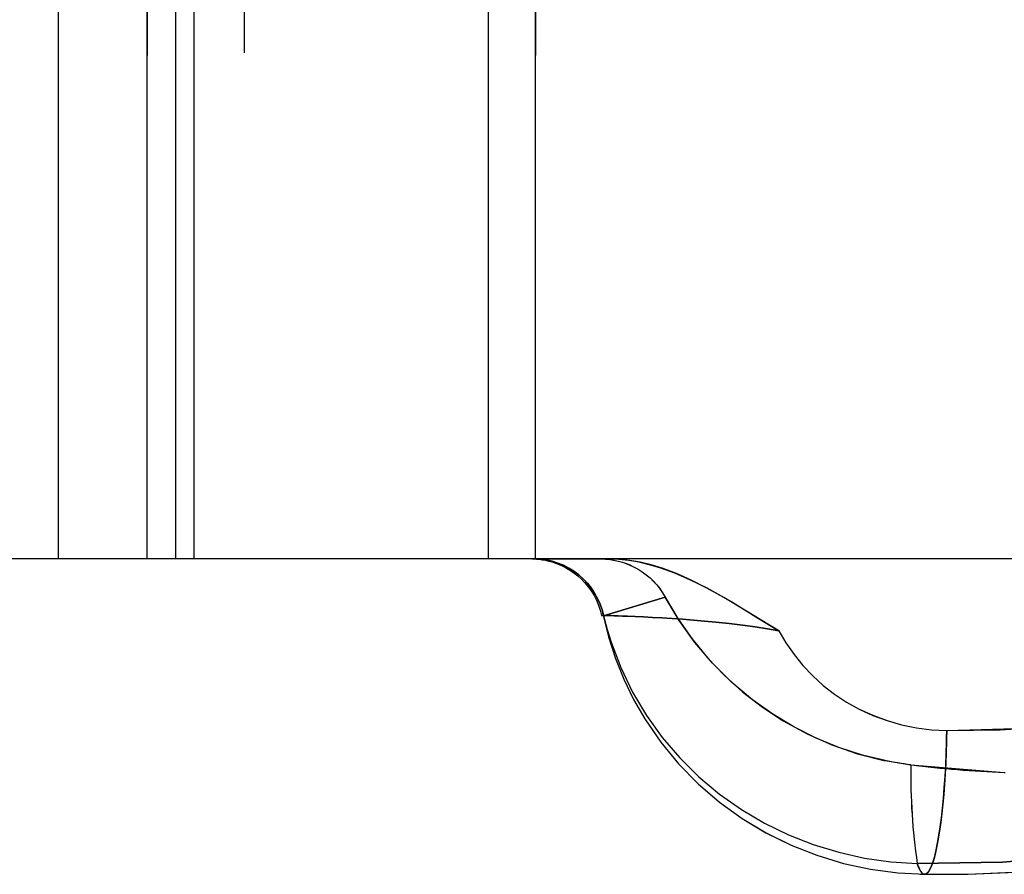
# Model space of a CAD drawing. Header units: inches. Extents: x 3 to 289, y 4 to 291.
# Tile 560 of 634: x 184.003 to 184.174, y 138.884 to 139.033. Entities that reach past the tile are written whole.
import ezdxf

# ---------------------------------------------------------------- set-up
doc = ezdxf.new("R2010")
doc.units = ezdxf.units.IN
doc.header["$LTSCALE"] = 0.5
doc.header["$MEASUREMENT"] = 0
doc.linetypes.add('HIDDEN', pattern=[0.22499999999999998, 0.15, -0.075])
doc.layers.add('DBU', color=7, linetype='Continuous')

msp = doc.modelspace()

# ---------------------------------------------------------------- linework, layer by layer
at = {"layer": 'DBU', "color": 254, "linetype": 'HIDDEN'}
for p, q in [((184.0097901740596, 138.9391160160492), (184.0097901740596, 139.1271160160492)), ((184.0097901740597, 138.9391160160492), (184.0097901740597, 139.1266160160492)), ((184.0097901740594, 138.9391160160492), (184.0097901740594, 139.1266160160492)), ((184.0252481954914, 138.9391160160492), (184.0252481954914, 139.1271160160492)), ((184.0252481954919, 139.1266160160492), (184.0252481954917, 138.9391160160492)), ((184.0252481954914, 138.9391160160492), (184.0252481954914, 139.1266160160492)), ((184.030233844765, 138.9391160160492), (184.030233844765, 139.1266160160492)), ((184.0334037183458, 138.9391160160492), (184.0334037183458, 139.1266160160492)), ((184.0420884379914, 139.1271160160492), (184.0420884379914, 138.9391160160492)), ((184.0846032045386, 138.9391160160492), (184.0846032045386, 139.1271160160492)), ((184.0846032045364, 138.9391160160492), (184.0846032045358, 139.1266160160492)), ((184.0846032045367, 138.9391160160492), (184.0846032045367, 139.1266160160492)), ((184.0927686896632, 138.9391160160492), (184.0927686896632, 139.1271160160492)), ((184.0927686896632, 139.1266160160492), (184.0927686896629, 138.9391160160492)), ((184.092768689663, 138.9391160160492), (184.092768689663, 139.1266160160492)), ((184.0922120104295, 138.9391160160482), (184.0941991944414, 138.9391160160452)), ((184.0941991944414, 138.9391160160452), (184.1006336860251, 138.9391160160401)), ((184.1006336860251, 138.9391160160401), (184.1056075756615, 138.9391160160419)), ((184.1056075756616, 138.9391160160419), (184.1072723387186, 138.9390567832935)), ((184.1073601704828, 138.9390505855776), (184.1056075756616, 138.9391160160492)), ((184.1072723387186, 138.9390567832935), (184.1089756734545, 138.9388792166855)), ((184.1091557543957, 138.9388542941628), (184.1073601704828, 138.9390505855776)), ((184.1089756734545, 138.9388792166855), (184.1107175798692, 138.9385833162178)), ((184.1109943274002, 138.9385271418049), (184.1091557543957, 138.9388542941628)), ((184.1107175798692, 138.9385833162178), (184.1124980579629, 138.9381690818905)), ((184.1128758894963, 138.9380691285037), (184.1109943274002, 138.9385271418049)), ((184.1124980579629, 138.9381690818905), (184.1143171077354, 138.9376365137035)), ((184.1148004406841, 138.9374802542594), (184.1128758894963, 138.9380691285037)), ((184.1143171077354, 138.9376365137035), (184.1169394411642, 138.9366898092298)), ((184.117271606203, 138.9365592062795), (184.1148004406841, 138.9374802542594)), ((184.1169394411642, 138.9366898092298), (184.1196906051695, 138.9354964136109)), ((184.1198616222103, 138.9354178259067), (184.117271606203, 138.9365592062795)), ((184.1196906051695, 138.9354964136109), (184.1225705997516, 138.9340563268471)), ((184.1225704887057, 138.9340561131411), (184.1198616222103, 138.9354178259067)), ((184.125545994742, 138.9323950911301), (184.1225704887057, 138.9340561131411)), ((184.1225705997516, 138.9340563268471), (184.1270147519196, 138.9315643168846)), ((184.1291973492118, 138.9302167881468), (184.125545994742, 138.9323950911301)), ((184.1270147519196, 138.9315643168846), (184.131087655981, 138.9290526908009)), ((184.1334460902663, 138.9276225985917), (184.1291973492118, 138.9302167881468)), ((184.1045102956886, 138.9293438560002), (184.1054465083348, 138.9255447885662)), ((184.1045854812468, 138.9292852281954), (184.1045218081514, 138.929285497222)), ((184.104526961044, 138.9292854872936), (184.1045854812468, 138.9292852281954)), ((184.1045620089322, 138.9294149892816), (184.1046020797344, 138.9292319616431)), ((184.1045854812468, 138.9292852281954), (184.1048934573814, 138.9292811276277)), ((184.1048934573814, 138.9292811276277), (184.1045854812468, 138.9292852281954)), ((184.1048934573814, 138.9292811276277), (184.1053030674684, 138.9292721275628)), ((184.1053030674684, 138.9292721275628), (184.1048934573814, 138.9292811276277)), ((184.1053030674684, 138.9292721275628), (184.1058124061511, 138.9292581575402)), ((184.1058124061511, 138.9292581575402), (184.1053030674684, 138.9292721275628)), ((184.1058124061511, 138.9292581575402), (184.1064190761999, 138.9292391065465)), ((184.1064190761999, 138.9292391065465), (184.1058124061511, 138.9292581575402)), ((184.1064190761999, 138.9292391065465), (184.107120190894, 138.9292148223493)), ((184.107120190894, 138.9292148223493), (184.1064190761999, 138.9292391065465)), ((184.107120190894, 138.9292148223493), (184.1079123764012, 138.9291851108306)), ((184.1079123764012, 138.9291851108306), (184.107120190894, 138.9292148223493)), ((184.1079123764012, 138.9291851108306), (184.1087917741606, 138.9291497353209)), ((184.1087917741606, 138.9291497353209), (184.1079123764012, 138.9291851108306)), ((184.1087917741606, 138.9291497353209), (184.110092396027, 138.9290932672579)), ((184.1100923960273, 138.9290932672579), (184.1087917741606, 138.9291497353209)), ((184.110092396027, 138.9290932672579), (184.1115286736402, 138.9290254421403)), ((184.1115286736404, 138.9290254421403), (184.1100923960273, 138.9290932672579)), ((184.1115286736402, 138.9290254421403), (184.1130874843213, 138.9289453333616)), ((184.1130874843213, 138.9289453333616), (184.1115286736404, 138.9290254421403)), ((184.1130874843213, 138.9289453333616), (184.1147542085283, 138.9288518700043)), ((184.1147542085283, 138.9288518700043), (184.1130874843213, 138.9289453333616)), ((184.1147542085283, 138.9288518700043), (184.1165130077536, 138.9287438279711)), ((184.1165130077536, 138.9287438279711), (184.1147542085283, 138.9288518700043)), ((184.1165130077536, 138.9287438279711), (184.1183476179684, 138.9286198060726)), ((184.1183476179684, 138.9286198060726), (184.1165130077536, 138.9287438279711)), ((184.1183476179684, 138.9286198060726), (184.1202399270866, 138.9284783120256)), ((184.1202399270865, 138.9284783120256), (184.1183476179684, 138.9286198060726)), ((184.1202399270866, 138.9284783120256), (184.1221701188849, 138.928317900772)), ((184.1221701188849, 138.928317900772), (184.1202399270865, 138.9284783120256)), ((184.1221701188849, 138.928317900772), (184.124117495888, 138.9281373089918)), ((184.124117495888, 138.9281373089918), (184.1221701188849, 138.928317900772)), ((184.124117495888, 138.9281373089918), (184.1264478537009, 138.927892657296)), ((184.1264478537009, 138.927892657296), (184.124117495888, 138.9281373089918)), ((184.1264478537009, 138.927892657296), (184.1287388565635, 138.9276168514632)), ((184.1287388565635, 138.9276168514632), (184.1264478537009, 138.927892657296)), ((184.131087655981, 138.9290526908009), (184.1351000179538, 138.9266160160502)), ((184.1287388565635, 138.9276168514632), (184.130959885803, 138.9273104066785)), ((184.130959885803, 138.9273104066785), (184.1287388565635, 138.9276168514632)), ((184.130959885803, 138.9273104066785), (184.1330860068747, 138.9269754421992)), ((184.1330860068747, 138.9269754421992), (184.130959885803, 138.9273104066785)), ((184.1330860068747, 138.9269754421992), (184.1351000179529, 138.9266160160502)), ((184.1351000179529, 138.9266160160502), (184.1330860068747, 138.9269754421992)), ((184.1349297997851, 138.9267188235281), (184.1334460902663, 138.9276225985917)), ((184.1351000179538, 138.9266160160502), (184.1349297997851, 138.9267188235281)), ((184.1351000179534, 138.9266160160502), (184.1363307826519, 138.9245049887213)), ((184.1351000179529, 138.9266160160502), (184.1363295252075, 138.9245039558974)), ((184.1054465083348, 138.9255447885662), (184.1066482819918, 138.9218217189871)), ((184.1363295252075, 138.9245039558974), (184.13772381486, 138.9224871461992)), ((184.1363307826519, 138.9245049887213), (184.1377276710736, 138.9224901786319)), ((184.1066482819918, 138.9218217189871), (184.1081092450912, 138.9181933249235)), ((184.13772381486, 138.9224871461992), (184.1392752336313, 138.9205774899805)), ((184.1377276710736, 138.9224901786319), (184.1392809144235, 138.9205821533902)), ((184.1392752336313, 138.9205774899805), (184.1409750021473, 138.9187864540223)), ((184.1392809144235, 138.9205821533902), (184.1409807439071, 138.9187914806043)), ((184.1081092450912, 138.9181933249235), (184.109821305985, 138.9146775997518)), ((184.1409750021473, 138.9187864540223), (184.1428132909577, 138.917124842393)), ((184.1409807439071, 138.9187914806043), (184.1428173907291, 138.9171287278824)), ((184.1428132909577, 138.917124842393), (184.1447793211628, 138.9156026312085)), ((184.1428173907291, 138.9171287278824), (184.1447810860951, 138.9156044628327)), ((184.109821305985, 138.9146775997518), (184.1117748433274, 138.9112917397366)), ((184.1447793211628, 138.9156026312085), (184.1468614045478, 138.9142288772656)), ((184.1447810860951, 138.9156044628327), (184.1468620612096, 138.9142292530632)), ((184.1468614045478, 138.9142288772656), (184.1490470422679, 138.9130116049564)), ((184.1468620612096, 138.9142292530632), (184.1490479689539, 138.9130135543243)), ((184.1490470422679, 138.9130116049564), (184.1514335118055, 138.911911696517)), ((184.1490479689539, 138.9130135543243), (184.1514330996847, 138.9119174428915)), ((184.1117748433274, 138.9112917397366), (184.1145395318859, 138.9072667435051)), ((184.1514330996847, 138.9119174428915), (184.1539007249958, 138.9110061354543)), ((184.1514335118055, 138.911911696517), (184.1539035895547, 138.9109975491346)), ((184.1539007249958, 138.9110061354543), (184.1564358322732, 138.9102828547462)), ((184.1539035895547, 138.9109975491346), (184.1564412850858, 138.9102740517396)), ((184.1564358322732, 138.9102828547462), (184.1590234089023, 138.9097508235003)), ((184.1564412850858, 138.9102740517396), (184.1590302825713, 138.9097445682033)), ((184.1590234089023, 138.9097508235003), (184.1616484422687, 138.9094132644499)), ((184.1590302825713, 138.9097445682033), (184.1616541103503, 138.9094109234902)), ((184.1616484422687, 138.9094132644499), (184.164295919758, 138.9092734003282)), ((184.1616541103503, 138.9094109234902), (184.1642959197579, 138.9092734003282)), ((184.164295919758, 138.9092734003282), (184.1642718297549, 138.9079623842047)), ((184.1642722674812, 138.9079622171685), (184.1642963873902, 138.9092733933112)), ((184.164295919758, 138.9092734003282), (184.1735765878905, 138.9093917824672)), ((184.1642963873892, 138.9092733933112), (184.1790876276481, 138.9097049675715)), ((184.1735765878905, 138.9093917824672), (184.1828417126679, 138.9100219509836)), ((184.1145395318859, 138.9072667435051), (184.1176404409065, 138.9034995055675)), ((184.1641901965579, 138.9052097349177), (184.1642547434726, 138.9072347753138)), ((184.1642574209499, 138.9073552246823), (184.1641986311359, 138.9054483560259)), ((184.1642547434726, 138.9072347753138), (184.1642722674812, 138.9079622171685)), ((184.1642718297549, 138.9079623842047), (184.1642574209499, 138.9073552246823)), ((184.1641031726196, 138.9032117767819), (184.1641901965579, 138.9052097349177)), ((184.1641986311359, 138.9054483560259), (184.1641198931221, 138.9035640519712)), ((184.1176404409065, 138.9034995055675), (184.1210514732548, 138.900016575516)), ((184.1639942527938, 138.9012542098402), (184.1641031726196, 138.9032117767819)), ((184.1641198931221, 138.9035640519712), (184.1640216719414, 138.9017134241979)), ((184.1638641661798, 138.8993500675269), (184.1639942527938, 138.9012542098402)), ((184.1640216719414, 138.9017134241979), (184.1639045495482, 138.8999073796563)), ((184.1210514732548, 138.900016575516), (184.1247446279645, 138.8968412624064)), ((184.1637137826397, 138.897512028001), (184.1638641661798, 138.8993500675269)), ((184.1639045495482, 138.8999073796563), (184.1637692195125, 138.8981565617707)), ((184.1635441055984, 138.895752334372), (184.1637137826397, 138.897512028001)), ((184.1637692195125, 138.8981565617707), (184.1636164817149, 138.8964712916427)), ((184.1247446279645, 138.8968412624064), (184.1286890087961, 138.8939940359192)), ((184.1633562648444, 138.8940827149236), (184.1635441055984, 138.895752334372)), ((184.1636164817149, 138.8964712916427), (184.1634472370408, 138.8948615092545)), ((184.1286890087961, 138.8939940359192), (184.1328525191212, 138.8914922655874)), ((184.1631515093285, 138.8925143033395), (184.1633562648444, 138.8940827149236)), ((184.1634472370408, 138.8948615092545), (184.163253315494, 138.8932663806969)), ((184.1630436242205, 138.8917748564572), (184.162819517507, 138.8903965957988)), ((184.1629311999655, 138.891057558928), (184.1631515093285, 138.8925143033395)), ((184.163253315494, 138.8932663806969), (184.1630436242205, 138.8917748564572)), ((184.1328525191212, 138.8914922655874), (184.1372027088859, 138.8893499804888)), ((184.162819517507, 138.8903965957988), (184.1625824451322, 138.8891405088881)), ((184.1626968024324, 138.8897221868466), (184.1629311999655, 138.891057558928)), ((184.1372027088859, 138.8893499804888), (184.1417066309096, 138.8875779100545)), ((184.1621920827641, 138.8874501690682), (184.1624498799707, 138.8885170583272)), ((184.1625824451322, 138.8891405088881), (184.1623339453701, 138.8880146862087)), ((184.1624498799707, 138.8885170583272), (184.1626968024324, 138.8897221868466)), ((184.1417066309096, 138.8875779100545), (184.1463307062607, 138.8861835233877)), ((184.1620756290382, 138.887026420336), (184.1618091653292, 138.8861821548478)), ((184.1619251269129, 138.8865286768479), (184.1621920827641, 138.8874501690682)), ((184.1623339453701, 138.8880146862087), (184.1620756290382, 138.887026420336)), ((184.1463307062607, 138.8861835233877), (184.1510406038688, 138.8851710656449)), ((184.1510406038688, 138.8851710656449), (184.1558011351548, 138.8845415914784)), ((184.1591575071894, 138.8861404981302), (184.1594142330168, 138.8854450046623)), ((184.1594142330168, 138.8854450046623), (184.1596803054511, 138.884908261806)), ((184.1612587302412, 138.8849465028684), (184.1609783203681, 138.884563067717)), ((184.1610873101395, 138.8846929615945), (184.1613708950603, 138.8851454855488)), ((184.1615362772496, 138.8854873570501), (184.1612587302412, 138.8849465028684)), ((184.1613708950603, 138.8851454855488), (184.1616507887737, 138.8857587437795)), ((184.1618091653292, 138.8861821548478), (184.1615362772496, 138.8854873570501)), ((184.1616507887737, 138.8857587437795), (184.1619251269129, 138.8865286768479)), ((184.1558011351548, 138.8845415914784), (184.1605761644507, 138.8842929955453)), ((184.1596803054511, 138.884908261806), (184.1597661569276, 138.8847721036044)), ((184.1606968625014, 138.8843395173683), (184.1605753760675, 138.8842927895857)), ((184.1605761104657, 138.8842929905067), (184.160750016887, 138.8843694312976)), ((184.1605761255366, 138.8842929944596), (184.1679950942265, 138.884325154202)), ((184.1609783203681, 138.884563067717), (184.1606968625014, 138.8843395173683)), ((184.160750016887, 138.8843694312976), (184.1608019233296, 138.884404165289)), ((184.1608019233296, 138.884404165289), (184.1610873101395, 138.8846929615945))]:
    msp.add_line(p, q, dxfattribs=at)
at = {"layer": 'DBU', "color": 30, "linetype": 'Continuous'}
for p, q in [((184.8060470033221, 138.9391160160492), (183.9745884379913, 138.9391160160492)), ((184.0925312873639, 138.9391084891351), (184.0929515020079, 138.9390858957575)), ((184.0929515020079, 138.9390858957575), (184.0934370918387, 138.9390413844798)), ((184.0934370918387, 138.9390413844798), (184.0939509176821, 138.9389729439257)), ((184.0939509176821, 138.9389729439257), (184.0944915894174, 138.9388771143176)), ((184.0944915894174, 138.9388771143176), (184.0950574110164, 138.9387502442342)), ((184.0950574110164, 138.9387502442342), (184.0956463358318, 138.9385885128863)), ((184.0956463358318, 138.9385885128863), (184.0962559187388, 138.938387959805)), ((184.0962559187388, 138.938387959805), (184.0968832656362, 138.9381445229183)), ((184.0968832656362, 138.9381445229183), (184.0975249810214, 138.937854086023)), ((184.1040701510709, 138.9391160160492), (184.1049367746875, 138.939088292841)), ((184.1049367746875, 138.939088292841), (184.105789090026, 138.9390051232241)), ((184.105789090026, 138.9390051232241), (184.1066270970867, 138.9388665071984)), ((184.1066270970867, 138.9388665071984), (184.1074507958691, 138.938672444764)), ((184.1074507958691, 138.938672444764), (184.1082601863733, 138.9384229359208)), ((184.1082601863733, 138.9384229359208), (184.1090552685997, 138.9381179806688)), ((184.1090552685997, 138.9381179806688), (184.1098360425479, 138.9377575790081)), ((184.0975249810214, 138.937854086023), (184.0981771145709, 138.9375125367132)), ((184.0981771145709, 138.9375125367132), (184.0988345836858, 138.9371161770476)), ((184.0988345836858, 138.9371161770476), (184.0994900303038, 138.9366628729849)), ((184.0994900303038, 138.9366628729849), (184.1001355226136, 138.9361516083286)), ((184.1098360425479, 138.9377575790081), (184.1106025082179, 138.9373417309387)), ((184.1106025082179, 138.9373417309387), (184.1113393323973, 138.93687825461)), ((184.1113393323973, 138.93687825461), (184.1120336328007, 138.9363735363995)), ((184.1120336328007, 138.9363735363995), (184.1126854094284, 138.935827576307)), ((184.1001355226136, 138.9361516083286), (184.1007630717, 138.935582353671)), ((184.1007630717, 138.935582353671), (184.1013647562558, 138.9349561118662)), ((184.1013647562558, 138.9349561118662), (184.1019328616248, 138.9342749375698)), ((184.1126854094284, 138.935827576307), (184.1132946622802, 138.9352403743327)), ((184.1132946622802, 138.9352403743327), (184.1138613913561, 138.9346119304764)), ((184.1138613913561, 138.9346119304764), (184.1143855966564, 138.9339422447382)), ((184.1019328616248, 138.9342749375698), (184.1024600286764, 138.9335419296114)), ((184.1024600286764, 138.9335419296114), (184.1029394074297, 138.9327611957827)), ((184.1143855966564, 138.9339422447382), (184.1148672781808, 138.9332313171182)), ((184.1148672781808, 138.9332313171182), (184.1153064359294, 138.9324791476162)), ((184.1029394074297, 138.9327611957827), (184.1033648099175, 138.9319377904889)), ((184.1033648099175, 138.9319377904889), (184.1037308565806, 138.9310776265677)), ((184.1153064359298, 138.9324791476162), (184.1174948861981, 138.9287763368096)), ((184.1037308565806, 138.9310776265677), (184.1040331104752, 138.9301873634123)), ((184.1040331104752, 138.9301873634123), (184.1042681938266, 138.9292742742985)), ((184.1042795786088, 138.9292788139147), (184.1042682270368, 138.9292741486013)), ((184.1042682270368, 138.9292741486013), (184.104282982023, 138.9292682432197)), ((184.1043805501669, 138.9292844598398), (184.1042795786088, 138.9292788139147)), ((184.104282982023, 138.9292682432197), (184.1043906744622, 138.9292526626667)), ((184.1045218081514, 138.929285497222), (184.1043805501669, 138.9292844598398)), ((184.1043906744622, 138.9292526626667), (184.1046020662, 138.9292319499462)), ((184.1174948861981, 138.9287763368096), (184.1199583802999, 138.9252511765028)), ((184.1199583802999, 138.9252511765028), (184.1226825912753, 138.9219241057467)), ((184.1226825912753, 138.9219241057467), (184.125651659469, 138.9188144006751)), ((184.125651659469, 138.9188144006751), (184.1288483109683, 138.9159400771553)), ((184.1288483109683, 138.9159400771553), (184.1322539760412, 138.9133177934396)), ((184.1322539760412, 138.9133177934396), (184.1358489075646, 138.9109627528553)), ((184.1358489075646, 138.9109627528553), (184.1399970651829, 138.9086971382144)), ((184.1399970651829, 138.9086971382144), (184.1443199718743, 138.9067873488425)), ((184.1443199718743, 138.9067873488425), (184.1487873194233, 138.9052468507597)), ((184.1487873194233, 138.9052468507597), (184.1533677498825, 138.9040864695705)), ((184.1533677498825, 138.9040864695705), (184.1535672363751, 138.9040451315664)), ((184.1535672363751, 138.9040451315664), (184.1580290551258, 138.9033142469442)), ((184.1580290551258, 138.9033142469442), (184.1743001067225, 138.9019698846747)), ((184.1743001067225, 138.9019698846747), (184.1744458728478, 138.9019637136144)), ((184.1679950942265, 138.884325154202), (184.175789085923, 138.8846677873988))]:
    msp.add_line(p, q, dxfattribs=at)
at = {"layer": 'DBU', "color": 6, "linetype": 'Continuous'}
for p, q in [((184.0921505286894, 138.93911596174), (184.0924952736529, 138.9391097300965)), ((184.0924952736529, 138.9391097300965), (184.0929515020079, 138.9390858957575)), ((184.0929515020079, 138.9390858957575), (184.0934370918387, 138.9390413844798)), ((184.0934370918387, 138.9390413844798), (184.0939509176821, 138.9389729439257)), ((184.0939509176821, 138.9389729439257), (184.0944915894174, 138.9388771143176)), ((184.0944915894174, 138.9388771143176), (184.0950574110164, 138.9387502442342)), ((184.0950574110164, 138.9387502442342), (184.0956463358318, 138.9385885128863)), ((184.0956463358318, 138.9385885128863), (184.0962559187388, 138.938387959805)), ((184.0962559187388, 138.938387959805), (184.0968832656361, 138.9381445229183)), ((184.0968832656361, 138.9381445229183), (184.0975249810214, 138.937854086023)), ((184.1040701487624, 138.9391160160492), (184.104925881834, 138.9390879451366)), ((184.104925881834, 138.9390879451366), (184.1057700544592, 138.9390037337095)), ((184.1057700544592, 138.9390037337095), (184.1066026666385, 138.9388633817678)), ((184.1066026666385, 138.9388633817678), (184.1074237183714, 138.9386668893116)), ((184.1074237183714, 138.9386668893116), (184.1082332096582, 138.9384142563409)), ((184.1082332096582, 138.9384142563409), (184.1090311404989, 138.9381054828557)), ((184.1090311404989, 138.9381054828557), (184.1098175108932, 138.9377405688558)), ((184.0975249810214, 138.937854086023), (184.098177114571, 138.9375125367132)), ((184.098177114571, 138.9375125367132), (184.0988345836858, 138.9371161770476)), ((184.0988345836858, 138.9371161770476), (184.0994900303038, 138.9366628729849)), ((184.0994900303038, 138.9366628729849), (184.1001355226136, 138.9361516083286)), ((184.1098175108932, 138.9377405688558), (184.1105923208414, 138.9373195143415)), ((184.1105923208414, 138.9373195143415), (184.1113363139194, 138.9368523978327)), ((184.1113363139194, 138.9368523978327), (184.1120360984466, 138.9363458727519)), ((184.1120360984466, 138.9363458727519), (184.1126916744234, 138.9357999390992)), ((184.1001355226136, 138.9361516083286), (184.1007630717, 138.935582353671)), ((184.1007630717, 138.935582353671), (184.1013647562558, 138.9349561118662)), ((184.1013647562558, 138.9349561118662), (184.1019328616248, 138.9342749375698)), ((184.1126916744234, 138.9357999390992), (184.1133030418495, 138.9352145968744)), ((184.1133030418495, 138.9352145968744), (184.1138702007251, 138.9345898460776)), ((184.1138702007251, 138.9345898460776), (184.1143931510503, 138.9339256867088)), ((184.1019328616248, 138.9342749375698), (184.1024600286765, 138.9335419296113)), ((184.1024600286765, 138.9335419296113), (184.1029394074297, 138.9327611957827)), ((184.1143931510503, 138.9339256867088), (184.1148718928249, 138.933222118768)), ((184.1148718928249, 138.933222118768), (184.1153064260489, 138.9324791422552)), ((184.1029394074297, 138.9327611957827), (184.1033648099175, 138.9319377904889)), ((184.1033648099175, 138.9319377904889), (184.1037308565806, 138.9310776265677)), ((184.1177290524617, 138.9284154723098), (184.1153064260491, 138.9324791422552)), ((184.1037308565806, 138.9310776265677), (184.1040331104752, 138.9301873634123)), ((184.1040331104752, 138.9301873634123), (184.1042681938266, 138.9292742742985)), ((184.104282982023, 138.9292682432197), (184.1042682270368, 138.9292741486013)), ((184.1043906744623, 138.9292526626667), (184.104282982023, 138.9292682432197)), ((184.1046020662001, 138.9292319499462), (184.1043906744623, 138.9292526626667)), ((184.1045154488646, 138.9293439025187), (184.1054514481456, 138.9255447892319)), ((184.1204827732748, 138.9245693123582), (184.1177290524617, 138.9284154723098)), ((184.1054514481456, 138.9255447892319), (184.1066530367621, 138.9218216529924)), ((184.1235482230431, 138.9209676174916), (184.1204827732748, 138.9245693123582)), ((184.1066530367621, 138.9218216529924), (184.1081138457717, 138.9181931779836)), ((184.1269038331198, 138.9176356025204), (184.1235482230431, 138.9209676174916)), ((184.1081138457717, 138.9181931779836), (184.1098257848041, 138.9146773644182)), ((184.1305260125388, 138.9145966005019), (184.1269038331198, 138.9176356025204)), ((184.1098257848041, 138.9146773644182), (184.1117792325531, 138.911291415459)), ((184.1340288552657, 138.9121061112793), (184.1305260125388, 138.9145966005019)), ((184.1117792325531, 138.911291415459), (184.1145438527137, 138.9072663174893)), ((184.1377107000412, 138.9098898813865), (184.1340288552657, 138.9121061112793)), ((184.141550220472, 138.9079608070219), (184.1377107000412, 138.9098898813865)), ((184.1145438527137, 138.9072663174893), (184.1176447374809, 138.9034989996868)), ((184.1455251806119, 138.9063301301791), (184.141550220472, 138.9079608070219)), ((184.149612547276, 138.9050073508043), (184.1455251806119, 138.9063301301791)), ((184.1535668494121, 138.9040452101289), (184.149612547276, 138.9050073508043)), ((184.1176447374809, 138.9034989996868), (184.121055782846, 138.9000160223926)), ((184.121055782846, 138.9000160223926), (184.1247489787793, 138.8968407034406)), ((184.1247489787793, 138.8968407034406), (184.12869341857, 138.8939935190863)), ((184.12869341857, 138.8939935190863), (184.1328569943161, 138.8914918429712)), ((184.1328569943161, 138.8914918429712), (184.1372072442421, 138.8893497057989)), ((184.1372072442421, 138.8893497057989), (184.1417112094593, 138.8875778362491)), ((184.1417112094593, 138.8875778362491), (184.1463352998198, 138.8861837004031)), ((184.1463352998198, 138.8861837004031), (184.151045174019, 138.8851715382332)), ((184.151045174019, 138.8851715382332), (184.1558056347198, 138.8845423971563)), ((184.1558056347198, 138.8845423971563), (184.1605805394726, 138.8842941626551)), ((184.1596784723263, 138.8843062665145), (184.1679948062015, 138.8843248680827)), ((184.1679948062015, 138.8843248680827), (184.1749848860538, 138.8846175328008))]:
    msp.add_line(p, q, dxfattribs=at)
at = {"layer": 'DBU', "color": 4, "linetype": 'Continuous'}
for p, q in [((184.0935880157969, 138.9390708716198), (184.0925409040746, 138.9391160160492)), ((184.0925409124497, 138.9391160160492), (184.0935916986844, 138.9390705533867)), ((184.094627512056, 138.9389357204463), (184.0935880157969, 138.9390708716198)), ((184.0935916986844, 138.9390705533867), (184.0946347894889, 138.938934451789)), ((184.0956518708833, 138.9387115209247), (184.094627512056, 138.9389357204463)), ((184.0946347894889, 138.938934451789), (184.0956625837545, 138.9387086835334)), ((184.0966537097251, 138.9383999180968), (184.0956518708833, 138.9387115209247)), ((184.0956625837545, 138.9387086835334), (184.0966676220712, 138.9383949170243)), ((184.0976258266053, 138.9380032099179), (184.0966537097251, 138.9383999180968)), ((184.0966676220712, 138.9383949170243), (184.09764262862, 138.9379954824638)), ((184.0985612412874, 138.9375243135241), (184.0976258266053, 138.9380032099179)), ((184.09764262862, 138.9379954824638), (184.0985641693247, 138.9375226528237)), ((184.099453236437, 138.9369667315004), (184.0985612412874, 138.9375243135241)), ((184.0985641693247, 138.9375226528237), (184.0994435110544, 138.93697339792)), ((184.0994435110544, 138.93697339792), (184.1002745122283, 138.936351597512)), ((184.1002953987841, 138.9363345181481), (184.099453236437, 138.9369667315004)), ((184.1002745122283, 138.936351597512), (184.1010513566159, 138.9356616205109)), ((184.1010816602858, 138.9356322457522), (184.1002953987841, 138.9363345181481)), ((184.1010513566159, 138.9356616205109), (184.1017825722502, 138.9348922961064)), ((184.1018063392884, 138.9348649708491), (184.1010816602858, 138.9356322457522)), ((184.1017825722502, 138.9348922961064), (184.1024463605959, 138.9340625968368)), ((184.1024641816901, 138.9340382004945), (184.1018063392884, 138.9348649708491)), ((184.1024463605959, 138.9340625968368), (184.1030378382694, 138.9331785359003)), ((184.1030504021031, 138.9331578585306), (184.1024641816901, 138.9340382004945)), ((184.1030378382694, 138.9331785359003), (184.1035526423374, 138.9322465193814)), ((184.1035607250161, 138.932230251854), (184.1030504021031, 138.9331578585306)), ((184.1035526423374, 138.9322465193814), (184.1039869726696, 138.9312733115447)), ((184.1039914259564, 138.9312620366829), (184.1035607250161, 138.932230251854)), ((184.1039869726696, 138.9312733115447), (184.1043376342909, 138.9302660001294)), ((184.1043393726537, 138.9302601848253), (184.1039914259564, 138.9312620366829)), ((184.1153064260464, 138.9324791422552), (184.1046020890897, 138.9292320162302)), ((184.1046020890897, 138.9292320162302), (184.1153064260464, 138.9324791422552)), ((184.1043376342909, 138.9302660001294), (184.1045620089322, 138.9294149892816)), ((184.1046020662, 138.9292319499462), (184.1043393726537, 138.9302601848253)), ((184.1042682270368, 138.9292741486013), (184.1042795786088, 138.9292788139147)), ((184.1042795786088, 138.9292788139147), (184.1043805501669, 138.9292844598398)), ((184.104380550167, 138.9292844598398), (184.104526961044, 138.9292854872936)), ((184.1046020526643, 138.9292320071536), (184.105224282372, 138.9268494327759)), ((184.104602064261, 138.9292319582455), (184.1052242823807, 138.9268494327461)), ((184.1052242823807, 138.9268494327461), (184.1059018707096, 138.9246530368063)), ((184.105224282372, 138.9268494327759), (184.1059018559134, 138.9246530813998)), ((184.1059018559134, 138.9246530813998), (184.1075914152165, 138.9202180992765)), ((184.1059018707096, 138.9246530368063), (184.107591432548, 138.9202180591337)), ((184.1075914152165, 138.9202180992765), (184.1096536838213, 138.9159588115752)), ((184.107591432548, 138.9202180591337), (184.1096537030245, 138.9159587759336)), ((184.1096536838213, 138.9159588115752), (184.11206855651, 138.9119045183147)), ((184.1096537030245, 138.9159587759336), (184.1120685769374, 138.9119044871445)), ((184.11206855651, 138.9119045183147), (184.1148134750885, 138.9080818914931)), ((184.1120685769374, 138.9119044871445), (184.1148134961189, 138.9080818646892)), ((184.1148134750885, 138.9080818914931), (184.1178640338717, 138.9045147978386)), ((184.1148134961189, 138.9080818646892), (184.1178640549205, 138.9045147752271)), ((184.1178640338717, 138.9045147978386), (184.1211945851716, 138.9012241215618)), ((184.1178640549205, 138.9045147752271), (184.1211946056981, 138.9012241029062)), ((184.1211945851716, 138.9012241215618), (184.1247785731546, 138.8982276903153)), ((184.1211946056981, 138.9012241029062), (184.1247785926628, 138.8982276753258)), ((184.1247785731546, 138.8982276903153), (184.1285876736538, 138.8955408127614)), ((184.1247785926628, 138.8982276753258), (184.1285876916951, 138.8955408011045)), ((184.1285876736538, 138.8955408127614), (184.1325932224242, 138.8931761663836)), ((184.1285876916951, 138.8955408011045), (184.1325932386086, 138.8931761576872)), ((184.1325932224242, 138.8931761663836), (184.1367668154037, 138.891143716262)), ((184.1325932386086, 138.8931761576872), (184.1367668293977, 138.8911437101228)), ((184.1367668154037, 138.891143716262), (184.1410801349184, 138.8894508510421)), ((184.1367668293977, 138.8911437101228), (184.1410801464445, 138.8894508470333)), ((184.1410801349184, 138.8894508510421), (184.1455047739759, 138.8881025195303)), ((184.1410801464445, 138.8894508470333), (184.1455047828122, 138.888102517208)), ((184.1455047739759, 138.8881025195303), (184.1500120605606, 138.8871013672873)), ((184.1455047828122, 138.888102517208), (184.1500120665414, 138.8871013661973)), ((184.1500120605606, 138.8871013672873), (184.1545728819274, 138.8864478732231)), ((184.1500120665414, 138.8871013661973), (184.1545728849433, 138.8864478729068)), ((184.1739944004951, 138.8863601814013), (184.1887856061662, 138.8876746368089)), ((184.1887856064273, 138.8876746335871), (184.1739944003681, 138.8863601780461)), ((184.1545728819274, 138.8864478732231), (184.1591575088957, 138.8861404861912)), ((184.1545728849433, 138.8864478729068), (184.1591575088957, 138.8861404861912)), ((184.1591575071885, 138.8861404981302), (184.1739944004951, 138.8863601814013)), ((184.1739944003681, 138.8863601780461), (184.1591575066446, 138.8861404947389)), ((184.1593957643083, 138.8854890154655), (184.1591575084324, 138.8861404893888)), ((184.1596421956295, 138.8849743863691), (184.1593957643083, 138.8854890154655)), ((184.1598953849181, 138.8845995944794), (184.1596421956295, 138.8849743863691)), ((184.1597661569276, 138.8847721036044), (184.1599539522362, 138.8845338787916)), ((184.1601538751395, 138.8843667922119), (184.1598953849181, 138.8845995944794)), ((184.1599539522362, 138.8845338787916), (184.1602333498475, 138.8843243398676)), ((184.160416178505, 138.8842772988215), (184.1601538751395, 138.8843667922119)), ((184.1602333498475, 138.8843243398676), (184.1602723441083, 138.8843084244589)), ((184.1602723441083, 138.8843084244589), (184.1605166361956, 138.8842810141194)), ((184.1605037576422, 138.8842793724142), (184.160416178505, 138.8842772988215)), ((184.1605753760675, 138.8842927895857), (184.1605037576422, 138.8842793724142)), ((184.1605166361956, 138.8842810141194), (184.1605761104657, 138.8842929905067))]:
    msp.add_line(p, q, dxfattribs=at)
at = {"layer": 'DBU', "color": 30, "linetype": 'Continuous'}
msp.add_arc((184.092112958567, 138.9274914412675), 0.01162457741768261, 87.93767549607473, 89.92875451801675, dxfattribs=at)
at = {"layer": 'DBU', "color": 6, "linetype": 'Continuous', "extrusion": (0, 0, -1)}
msp.add_arc((-184.1648943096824, 138.9592089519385), 0.05631473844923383, 277.0022698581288, 281.6039569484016, dxfattribs=at)
at = {"layer": 'DBU', "color": 4, "linetype": 'Continuous'}
for centre, radius, start, end in [((184.26676292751, 138.9018349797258), 0.1087439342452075, 179.2205690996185, 188.2982004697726), ((184.2679615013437, 138.9019137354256), 0.1099413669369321, 179.2701057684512, 188.2486682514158)]:
    msp.add_arc(centre, radius, start, end, dxfattribs=at)
at = {"layer": 'DBU', "color": 6, "linetype": 'Continuous'}
msp.add_arc((184.1830571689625, 139.107096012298), 0.2053129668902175, 262.9981000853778, 267.5555501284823, dxfattribs=at)

doc.saveas('drawing.dxf')
